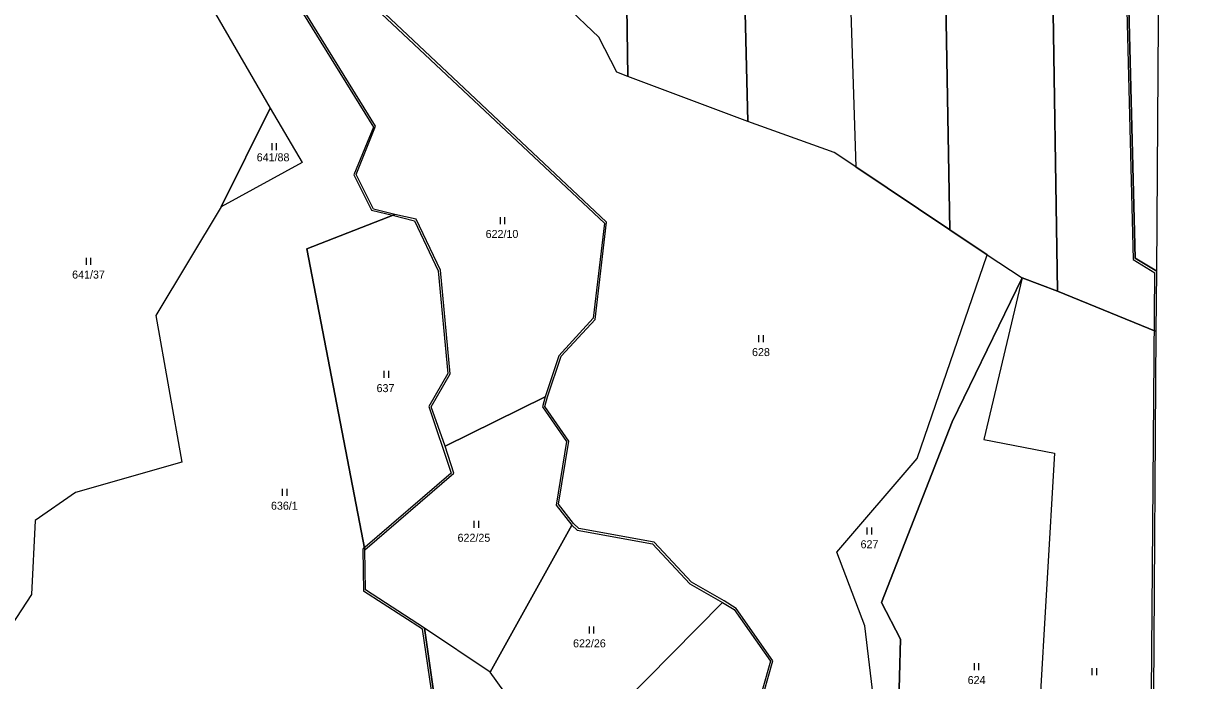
# Model space of a CAD drawing. Extents: x -654083 to -650132, y -1099819 to -1096699.
# Drawn here: x -651999.6 to -651750.7, y -1098817.7 to -1098678 of the extents above; entities that cross this region are included whole.
import ezdxf

# ---------------------------------------------------------------- set-up
doc = ezdxf.new("R2010")
doc.units = 0
for name, color, linetype in [('Obvody jako plochy', 7, 'Continuous'), ('Ostatní hranice', 7, 'Continuous'), ('Parcelní čísla', 7, 'Continuous'), ('Značky kultur', 7, 'Continuous')]:
    doc.layers.add(name, color=color, linetype=linetype)

msp = doc.modelspace()

# ---------------------------------------------------------------- linework, layer by layer
at = {"layer": 'Obvody jako plochy'}
for points in [[(-651802.72, -1098721.9), (-651804.04, -1098649.53), (-651809.77, -1098479.21), (-651815.19, -1098479.13), (-651830.83, -1098481.89), (-651825.57, -1098618.88), (-651825.57, -1098620.77), (-651822.74, -1098708.49)], [(-651803.19, -1098632.79), (-651790.66, -1098576.21), (-651794.61, -1098575.12), (-651793.16, -1098541.18), (-651784.62, -1098540.49), (-651786.13, -1098479.54), (-651809.77, -1098479.21), (-651804.04, -1098649.53), (-651802.72, -1098721.9), (-651794.82, -1098727.22), (-651787.37, -1098732.09), (-651779.83, -1098734.91), (-651780.9, -1098666.59), (-651789.75, -1098662.06), (-651794.97, -1098639.43)], [(-651779.83, -1098734.91), (-651758.87, -1098743.54), (-651758.78, -1098730.71), (-651763.35, -1098727.94), (-651766.3, -1098610.76), (-651769.29, -1098494.5), (-651759.08, -1098493.26), (-651759.13, -1098479.91), (-651786.13, -1098479.54), (-651784.62, -1098540.49), (-651777.3, -1098540.06), (-651770, -1098543.01), (-651776.12, -1098669.04), (-651780.9, -1098666.59)], [(-651758.78, -1098730.71), (-651758.16, -1098645.99), (-651759.08, -1098493.26), (-651769.29, -1098494.5), (-651766.3, -1098610.76), (-651763.35, -1098727.94)], [(-651845.68, -1098698.88), (-651871.15, -1098689.32), (-651872.16, -1098620.56), (-651858.17, -1098621.8), (-651852.7, -1098621.01), (-651847.52, -1098616.44), (-651847.36, -1098628.32), (-651847.29, -1098632.35)], [(-651871.15, -1098689.32), (-651873.47, -1098688.39), (-651877.32, -1098680.98), (-651884.47, -1098674.18), (-651885.6, -1098622.91), (-651875.22, -1098625.57), (-651874.07, -1098620.5), (-651872.16, -1098620.56)], [(-651825.57, -1098620.77), (-651822.74, -1098708.49), (-651827.32, -1098705.5), (-651845.68, -1098698.88), (-651847.29, -1098632.35), (-651832.18, -1098635.01)], [(-651997.06, -1098783.64), (-651997.87, -1098799.37), (-652015.21, -1098825.87), (-652037.14, -1098831.11), (-652012.42, -1098771.38), (-652016.3, -1098762.42), (-652004.62, -1098728.93), (-652019.93, -1098708.7), (-652031.6, -1098704.7), (-652032.96, -1098702.66), (-652016.1, -1098650.33), (-652014.41, -1098650.46), (-651976.85, -1098658.9), (-651966.03, -1098663.49), (-651947.18, -1098696.04), (-651957.54, -1098717), (-651971.47, -1098740.14), (-651965.9, -1098771.25), (-651988.55, -1098777.75)], [(-651910.47, -1098649.16), (-651929.21, -1098663.97), (-651929.29, -1098670.46), (-651876.15, -1098720.5), (-651878.51, -1098740.65), (-651885.82, -1098748.68), (-651888.76, -1098757.38), (-651909.96, -1098767.88), (-651912.93, -1098759.5), (-651908.94, -1098752.53), (-651910.98, -1098730.49), (-651916.14, -1098719.63), (-651920.68, -1098718.61), (-651925.22, -1098717.51), (-651928.9, -1098710.15), (-651924.75, -1098699.9), (-651952, -1098655.78), (-651932.86, -1098663.75), (-651921.99, -1098655.58)], [(-651947.18, -1098696.04), (-651940.39, -1098707.58), (-651957.54, -1098717)], [(-651908.94, -1098752.53), (-651910.98, -1098730.49), (-651916.14, -1098719.63), (-651920.68, -1098718.61), (-651939.39, -1098725.93), (-651927.01, -1098789.92), (-651908.14, -1098773.63), (-651909.96, -1098767.88), (-651912.93, -1098759.5)], [(-651814.1, -1098840.59), (-651816.61, -1098840.96), (-651820.78, -1098806.04), (-651826.77, -1098790.4), (-651809.7, -1098770.47), (-651794.82, -1098727.22), (-651787.37, -1098732.09), (-651802.28, -1098762.68), (-651817.26, -1098801.09), (-651813.22, -1098808.91)], [(-651783.79, -1098824.89), (-651776.17, -1098838.14), (-651778.27, -1098874.59), (-651789.69, -1098873.67), (-651808.31, -1098839.89), (-651814.1, -1098840.59), (-651813.22, -1098808.91), (-651817.26, -1098801.09), (-651802.28, -1098762.68), (-651787.37, -1098732.09), (-651795.51, -1098766.45), (-651780.48, -1098769.39)], [(-651761.61, -1098878.37), (-651759.39, -1098820.46), (-651758.87, -1098743.54), (-651779.83, -1098734.91), (-651787.37, -1098732.09), (-651795.51, -1098766.45), (-651780.48, -1098769.39), (-651783.79, -1098824.89), (-651776.17, -1098838.14), (-651778.27, -1098874.59), (-651789.69, -1098873.67), (-651808.31, -1098839.89), (-651814.1, -1098840.59), (-651805.45, -1098864.76), (-651794.74, -1098880.55), (-651786.91, -1098890.92), (-651777.58, -1098900.2), (-651759.39, -1098903.24)], [(-651884.21, -1098766.89), (-651886.37, -1098780.41), (-651883.04, -1098784.67), (-651900.41, -1098815.9), (-651914.35, -1098806.58), (-651926.93, -1098798.38), (-651927.01, -1098789.92), (-651908.14, -1098773.63), (-651909.96, -1098767.88), (-651888.76, -1098757.38), (-651889.27, -1098759.5)], [(-651881.91, -1098785.73), (-651865.93, -1098788.63), (-651857.97, -1098797.16), (-651851.07, -1098801.12), (-651893.95, -1098844.58), (-651896.6, -1098837.48), (-651895.89, -1098822.21), (-651900.41, -1098815.9), (-651883.04, -1098784.67)], [(-651851.07, -1098801.12), (-651848.54, -1098802.6), (-651840.82, -1098813.57), (-651845.87, -1098831.26), (-651870.56, -1098853.34), (-651887.76, -1098849.12), (-651893.95, -1098844.58)], [(-651852.21, -1098947.49), (-651837.69, -1098943.35), (-651826.72, -1098948.65), (-651813.78, -1098946.97), (-651811.56, -1098942.21), (-651816.53, -1098929.59), (-651824.09, -1098916.77), (-651837.55, -1098901.98), (-651854.05, -1098872.26), (-651870.56, -1098853.34), (-651887.76, -1098849.12), (-651893.95, -1098844.58), (-651896.6, -1098837.48), (-651895.89, -1098822.21), (-651900.41, -1098815.9), (-651914.35, -1098806.58), (-651912.07, -1098822.45), (-651929.23, -1098826.66), (-651940.1, -1098831.66)]]:
    msp.add_lwpolyline(points, close=True, dxfattribs=at)
for points in [[(-651749.46, -1098922.3), (-651754.98, -1098915.64), (-651755.14, -1098909.42), (-651759.1, -1098908.72), (-651759.05, -1098906.84), (-651759.39, -1098903.24), (-651761.61, -1098878.37), (-651759.39, -1098820.46), (-651758.87, -1098743.54), (-651758.78, -1098730.71), (-651758.16, -1098645.99), (-651759.08, -1098493.26), (-651759.13, -1098479.91), (-651747.5, -1098480.08)], [(-651912.07, -1098822.45), (-651914.35, -1098806.58), (-651926.93, -1098798.38), (-651927.01, -1098789.92), (-651939.39, -1098725.93), (-651920.68, -1098718.61), (-651925.22, -1098717.51), (-651928.9, -1098710.15), (-651924.75, -1098699.9), (-651952, -1098655.78), (-651966.03, -1098663.49), (-651947.18, -1098696.04), (-651940.39, -1098707.58), (-651957.54, -1098717), (-651971.47, -1098740.14), (-651965.9, -1098771.25), (-651988.55, -1098777.75), (-651997.06, -1098783.64), (-651997.87, -1098799.37), (-652015.21, -1098825.87)], [(-651929.29, -1098670.46), (-651876.15, -1098720.5), (-651878.51, -1098740.65), (-651885.82, -1098748.68), (-651888.76, -1098757.38), (-651889.27, -1098759.5), (-651884.21, -1098766.89), (-651886.37, -1098780.41), (-651883.04, -1098784.67), (-651881.91, -1098785.73), (-651865.93, -1098788.63), (-651857.97, -1098797.16), (-651851.07, -1098801.12), (-651848.54, -1098802.6), (-651840.82, -1098813.57), (-651845.87, -1098831.26)], [(-651816.61, -1098840.96), (-651820.78, -1098806.04), (-651826.77, -1098790.4), (-651809.7, -1098770.47), (-651794.82, -1098727.22), (-651802.72, -1098721.9), (-651822.74, -1098708.49), (-651827.32, -1098705.5), (-651845.68, -1098698.88), (-651871.15, -1098689.32), (-651873.47, -1098688.39), (-651877.32, -1098680.98), (-651884.47, -1098674.18)]]:
    msp.add_lwpolyline(points, dxfattribs=at)
at = {"layer": 'Ostatní hranice'}
for p, q in [((-651769.8, -1098494.05), (-651763.75, -1098728.23)), ((-651952.45, -1098656.02), (-651925.22, -1098700.06)), ((-651875.69, -1098720.3), (-651928.81, -1098670.23)), ((-651925.22, -1098700.06), (-651929.39, -1098710.23)), ((-651929.39, -1098710.23), (-651925.66, -1098717.75)), ((-651925.66, -1098717.75), (-651921.15, -1098718.79)), ((-651921.15, -1098718.79), (-651916.51, -1098719.97)), ((-651916.51, -1098719.97), (-651911.47, -1098730.59)), ((-651878.11, -1098740.95), (-651875.69, -1098720.3)), ((-651763.75, -1098728.23), (-651759.18, -1098731.02)), ((-651911.47, -1098730.59), (-651909.43, -1098752.44)), ((-651759.89, -1098820.46), (-651759.18, -1098731.02)), ((-651885.33, -1098748.78), (-651878.11, -1098740.95)), ((-651888.26, -1098757.38), (-651885.33, -1098748.78)), ((-651909.43, -1098752.44), (-651913.43, -1098759.45)), ((-651888.77, -1098759.43), (-651888.26, -1098757.38)), ((-651913.43, -1098759.45), (-651908.71, -1098773.59)), ((-651883.71, -1098766.83), (-651888.77, -1098759.43)), ((-651885.91, -1098780.22), (-651883.71, -1098766.83)), ((-651908.71, -1098773.59), (-651927.48, -1098789.74)), ((-651882.7, -1098784.3), (-651885.91, -1098780.22)), ((-651881.58, -1098785.36), (-651882.7, -1098784.3)), ((-651865.56, -1098788.29), (-651881.58, -1098785.36)), ((-651857.66, -1098796.77), (-651865.56, -1098788.29)), ((-651927.48, -1098789.74), (-651927.3, -1098798.72)), ((-651850.72, -1098800.77), (-651857.66, -1098796.77)), ((-651914.8, -1098806.79), (-651927.3, -1098798.72)), ((-651848.11, -1098802.35), (-651850.72, -1098800.77)), ((-651840.33, -1098813.5), (-651848.11, -1098802.35)), ((-651912.5, -1098822.2), (-651914.8, -1098806.79)), ((-651845.4, -1098831.09), (-651840.33, -1098813.5))]:
    msp.add_line(p, q, dxfattribs=at)
at = {"layer": 'Značky kultur'}
for p, q in [((-651946.82, -1098703.46), (-651946.82, -1098704.96)), ((-651945.8, -1098704.96), (-651945.8, -1098703.46)), ((-651898.32, -1098719.2), (-651898.32, -1098720.7)), ((-651897.3, -1098720.7), (-651897.3, -1098719.2)), ((-651986.28, -1098727.82), (-651986.28, -1098729.32)), ((-651985.26, -1098729.32), (-651985.26, -1098727.82)), ((-651843.37, -1098744.29), (-651843.37, -1098745.79)), ((-651842.34, -1098745.79), (-651842.34, -1098744.29)), ((-651923.01, -1098751.88), (-651923.01, -1098753.38)), ((-651921.98, -1098753.38), (-651921.98, -1098751.88)), ((-651944.61, -1098776.95), (-651944.61, -1098778.45)), ((-651943.58, -1098778.45), (-651943.58, -1098776.95)), ((-651903.88, -1098783.76), (-651903.88, -1098785.26)), ((-651902.85, -1098785.26), (-651902.85, -1098783.76)), ((-651820.37, -1098785.14), (-651820.37, -1098786.64)), ((-651819.34, -1098786.64), (-651819.34, -1098785.14)), ((-651879.39, -1098806.2), (-651879.39, -1098807.7)), ((-651878.36, -1098807.7), (-651878.36, -1098806.2)), ((-651797.58, -1098814), (-651797.58, -1098815.5)), ((-651796.56, -1098815.5), (-651796.56, -1098814)), ((-651772.54, -1098815.05), (-651772.54, -1098816.55)), ((-651771.52, -1098816.55), (-651771.52, -1098815.05))]:
    msp.add_line(p, q, dxfattribs=at)

# ---------------------------------------------------------------- texts
at = {"layer": 'Parcelní čísla'}
for s, p in [('641/88', (-651950.02, -1098707.34)), ('622/10', (-651901.38, -1098723.63)), ('641/37', (-651989.24, -1098732.26)), ('628', (-651844.77, -1098748.73)), ('637', (-651924.55, -1098756.39)), ('636/1', (-651946.99, -1098781.38)), ('622/25', (-651907.34, -1098788.19)), ('627', (-651821.71, -1098789.57)), ('622/26', (-651882.8, -1098810.63)), ('624', (-651798.95, -1098818.43))]:
    msp.add_text(s, height=1.7, dxfattribs=at).set_placement(p)

doc.saveas('drawing.dxf')
